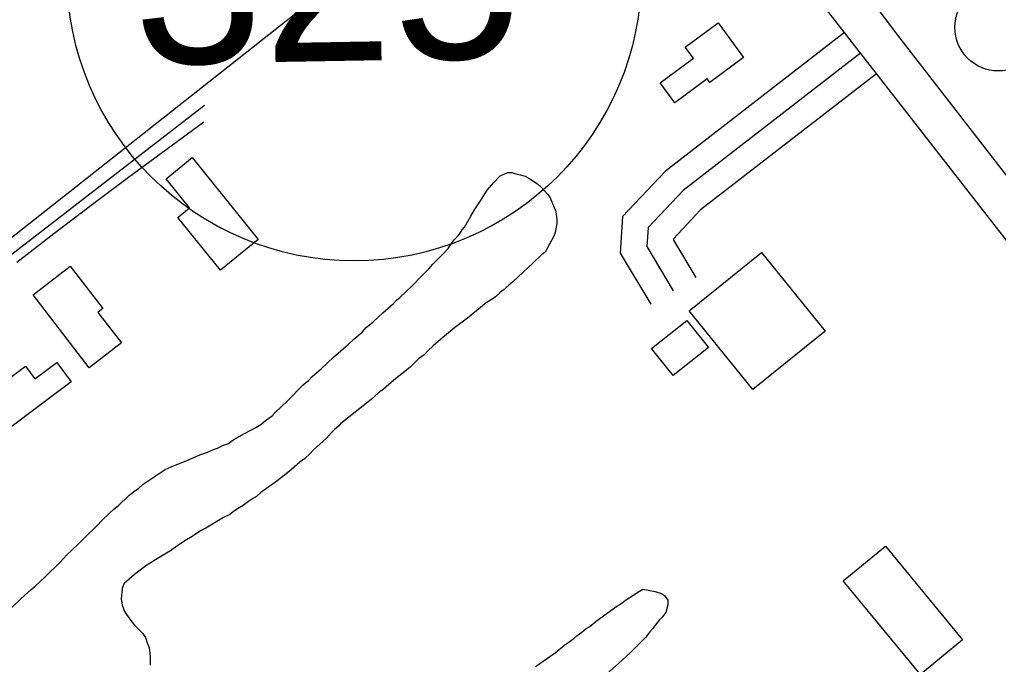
# Model space of a CAD drawing. Extents: x 3887375 to 3925618, y 296674 to 322633.
# Drawn here: x 3898902 to 3899464, y 304655 to 305025 of the extents above; entities that cross this region are included whole.
import ezdxf

# ---------------------------------------------------------------- set-up
doc = ezdxf.new("R2010")
doc.units = 0
for name, color, linetype in [('V-BLDG-OTLN', 7, 'Continuous'), ('V-LEVE-TOET', 7, 'Continuous'), ('V-RIVR-EDGE', 7, 'Continuous'), ('V-ROAD-CNTR', 7, 'Continuous'), ('V-ROAD-IDEN', 7, 'Continuous'), ('V-SITE-VEGE', 7, 'Continuous'), ('V-SURV-LINE', 7, 'Continuous'), ('V-TOPO-SHOR', 7, 'Continuous')]:
    doc.layers.add(name, color=color, linetype=linetype)

msp = doc.modelspace()

# ---------------------------------------------------------------- linework, layer by layer
at = {"layer": 'V-BLDG-OTLN'}
for points in [[(3899317.48, 305003.15), (3899298.1, 304988.87), (3899296.59, 304990.91), (3899277.9, 304977.14), (3899269.47, 304988.57), (3899288.64, 305002.7), (3899283.95, 305009.06), (3899302.85, 305022.99)], [(3899000.76, 304945.65), (3899038.72, 304898.59), (3899016.99, 304881.06), (3898992.57, 304911.33), (3898999.29, 304916.75), (3898985.75, 304933.54)], [(3899322.8, 304812.47), (3899286.29, 304857.68), (3899327.85, 304891.26), (3899364.37, 304846.05)], [(3898941.66, 304824.94), (3898909.41, 304866.83), (3898930.71, 304883.23), (3898949.42, 304858.94), (3898946.63, 304856.79), (3898960.18, 304839.2)], [(3899277.1, 304820.5), (3899264.65, 304836.1), (3899284.83, 304852.2), (3899297.27, 304836.6)], [(3898931.29, 304816.87), (3898877.16, 304776.54), (3898868.57, 304788.05), (3898872.67, 304791.1), (3898867.55, 304797.98), (3898904.97, 304825.86), (3898910.34, 304818.66), (3898922.96, 304828.06)], [(3899443.29, 304668.67), (3899419.04, 304648.73), (3899374.73, 304702.62), (3899398.98, 304722.56)]]:
    msp.add_lwpolyline(points, close=True, dxfattribs=at)
at = {"layer": 'V-LEVE-TOET'}
msp.add_lwpolyline([(3899779.41, 304538), (3899658.35, 304689.71), (3899546.05, 304835.45), (3899406.7, 305015.33), (3899300.13, 305156.6), (3899132.6, 305369.45), (3898973.31, 305572.76), (3898837.98, 305748.7), (3898685.62, 305942.06), (3898540.69, 306112.6), (3898424.48, 306234.02)], dxfattribs=at)
at = {"layer": 'V-RIVR-EDGE'}
for points in [[(3894498.05, 310522.42), (3894530.03, 310496.11), (3894553.78, 310474.69), (3894579.94, 310451.31), (3894614.83, 310419.17), (3894633.24, 310400.67), (3894662.79, 310372.43), (3894685.08, 310353.44), (3894692.35, 310347.11), (3894709.79, 310328.13), (3894746.59, 310285.3), (3894785.84, 310252.18), (3894809.57, 310225.9), (3894830.41, 310205.45), (3894852.71, 310189.85), (3894866.75, 310171.85), (3894915.18, 310120.25), (3894950.06, 310083.74), (3894971.37, 310062.81), (3894999, 310039.43), (3895025.16, 310017.03), (3895052.79, 309992.68), (3895092.99, 309952.27), (3895110.91, 309932.8), (3895141.44, 309903.1), (3895188.91, 309855.88), (3895222.82, 309821.31), (3895255.75, 309784.32), (3895319.22, 309722.49), (3895350.7, 309688.42), (3895358.44, 309676.26), (3895364.73, 309669.44), (3895374.92, 309663.11), (3895388.97, 309650.44), (3895410.77, 309628.05), (3895448.54, 309583.28), (3895480.52, 309554.06), (3895503.76, 309527.78), (3895533.8, 309499.54), (3895577.4, 309454.75), (3895606.95, 309425.54), (3895653.45, 309378.81), (3895685.92, 309349.1), (3895719.83, 309314.54), (3895749.38, 309285.81), (3895790.55, 309242.49), (3895837.06, 309195.75), (3895863.69, 309164.12), (3895900.02, 309127.61), (3895944.1, 309081.37), (3895955.73, 309070.65), (3895974.63, 309054.58), (3896002.25, 309033.14), (3896032.78, 309003.93), (3896062.81, 308972.29), (3896082.67, 308950.39), (3896119.48, 308911.93), (3896139.34, 308892.46), (3896151.96, 308889.51), (3896163.12, 308883.66), (3896167.95, 308873.93), (3896170.35, 308862.27), (3896184.39, 308844.27), (3896211.03, 308816.04), (3896224.12, 308810.18), (3896236.73, 308802.37), (3896249.8, 308786.8), (3896255.61, 308776.59), (3896270.64, 308766.35), (3896280.32, 308753.22), (3896295.82, 308737.15), (3896375.27, 308661.2), (3896425.17, 308610.08), (3896464.41, 308570.65), (3896519.63, 308515.64), (3896548.69, 308483.03), (3896563.22, 308467.45), (3896597.61, 308430.94), (3896635.89, 308396.37), (3896666.41, 308365.7), (3896681.42, 308349.64), (3896712.43, 308320.42), (3896746.34, 308287.31), (3896777.36, 308260.04), (3896801.58, 308235.7), (3896820.47, 308215.26), (3896842.76, 308195.29), (3896851.46, 308181.19), (3896882.46, 308148.57), (3896918.81, 308116.43), (3896962.9, 308074.56), (3896997.76, 308033.19), (3897029.24, 307998.63), (3897042.32, 307985), (3897083.5, 307945.57), (3897107.23, 307918.31), (3897123.21, 307898.85), (3897130, 307898.83), (3897142.13, 307892.97), (3897145.99, 307882.28), (3897149.85, 307874.01), (3897162.93, 307860.38), (3897188.6, 307833.12), (3897229.29, 307788.83), (3897267.56, 307752.31), (3897300.5, 307715.81), (3897334.4, 307680.27), (3897361.53, 307651.07), (3897384.78, 307628.19), (3897411.42, 307598.98), (3897445.81, 307563.45), (3897494.26, 307516.71), (3897543.17, 307462.68), (3897584.83, 307418.38), (3897609.05, 307394.04), (3897646.83, 307355.58), (3897678.81, 307323.94), (3897715.15, 307290.34), (3897751.96, 307253.34), (3897766.97, 307236.31), (3897837.68, 307158.43), (3897886.6, 307104.4), (3897936, 307048.43), (3897965.54, 307015.34), (3898010.59, 306970.06), (3898027.54, 306949.14), (3898044.99, 306935.98), (3898063.87, 306914.08), (3898089.05, 306882.46), (3898117.14, 306854.7), (3898160.23, 306801.18), (3898195.59, 306763.7), (3898235.79, 306719.89), (3898261.46, 306693.6), (3898297.3, 306650.78), (3898332.65, 306612.33), (3898369.94, 306568.04), (3898397.54, 306534.95), (3898422.23, 306505.75), (3898462.9, 306455.14), (3898495.34, 306417.18), (3898521.97, 306382.15), (3898601.37, 306284.34), (3898652.22, 306228.37), (3898693.37, 306177.28), (3898729.68, 306130.57), (3898777.13, 306074.12), (3898825.55, 306014.26), (3898848.79, 305986.04), (3898903.98, 305917.43), (3898957.25, 305854.65), (3898984.35, 305818.16), (3899049.73, 305744.67), (3899107.84, 305679.45), (3899129.14, 305651.72), (3899142.69, 305630.31), (3899156.24, 305611.83), (3899175.12, 305587.98), (3899224.03, 305529.59), (3899255.99, 305493.57), (3899288.9, 305449.3), (3899312.61, 305415.24), (3899375.55, 305336.9), (3899410.9, 305296.02), (3899442.85, 305252.24), (3899470.43, 305211.86), (3899531.42, 305133.52), (3899579.35, 305071.24), (3899616.14, 305025.99), (3899647.13, 304986.09), (3899690.7, 304931.1), (3899729.41, 304876.62), (3899753.62, 304846.93), (3899770.56, 304821.64), (3899817.5, 304755.48), (3899845.56, 304713.16), (3899868.3, 304677.16), (3899889.6, 304650.4), (3899911.39, 304623.64), (3899955.44, 304569.14), (3899987.39, 304526.81), (3900012.56, 304494.21), (3900025.63, 304476.21), (3900037.24, 304456.75), (3900061.94, 304431.93), (3900070.67, 304424.13), (3900074.53, 304414.41), (3900074.99, 304404.21), (3900073.03, 304397.9), (3900071.55, 304388.68), (3900071.54, 304383.82), (3900075.9, 304378.96), (3900087.05, 304374.07), (3900096.26, 304367.74), (3900108.39, 304362.37), (3900117.11, 304353.6), (3900140.84, 304326.35), (3900165.54, 304299.09), (3900226.07, 304227.55), (3900277.87, 304164.29), (3900319.98, 304105.91), (3900352.41, 304062.61), (3900384.36, 304023.2), (3900411.47, 303988.16), (3900438.1, 303954.1), (3900462.8, 303926.85), (3900556.24, 303812.49), (3900597.89, 303762.85), (3900633.71, 303716.63), (3900652.59, 303691.33), (3900701.96, 303626.62), (3900774.57, 303530.77), (3900849.12, 303437.34), (3900903.35, 303371.16), (3900928.05, 303343.42), (3900948.87, 303317.63), (3901001.17, 303258.26), (3901038.95, 303216.88), (3901074.78, 303173.09), (3901092.2, 303147.31), (3901171.6, 303050.47), (3901205, 303008.62), (3901238.41, 302968.23), (3901274.74, 302927.83), (3901303.3, 302893.77), (3901343.98, 302847.53), (3901366.73, 302816.4), (3901404.5, 302770.17), (3901454.38, 302715.17), (3901507.18, 302659.19), (3901551.73, 302608.09), (3901584.66, 302570.61), (3901650.02, 302491.29), (3901680.99, 302443.62), (3901717.76, 302388.17), (3901785.52, 302298.16), (3901789.55, 302293.3)], [(3898708.87, 302236.39), (3898709.22, 302238.47), (3898711.01, 302244.5), (3898716.01, 302254.08), (3898716.03, 302260.47), (3898716.76, 302269.71), (3898720.69, 302277.51), (3898724.27, 302289.93), (3898724.65, 302300.59), (3898728.59, 302311.95), (3898739.26, 302321.15), (3898749.94, 302328.23), (3898765.58, 302333.17), (3898799.69, 302337.7), (3898827.05, 302338.7), (3898841.26, 302339.37), (3898841.96, 302339.02), (3898844.08, 302333.68), (3898850.12, 302331.18), (3898855.8, 302331.52), (3898860.07, 302333.29), (3898863.63, 302339.67), (3898870.4, 302348.18), (3898879.66, 302358.1), (3898895.33, 302374.76), (3898904.61, 302391.08), (3898906.05, 302396.76), (3898905.34, 302398.54), (3898897.88, 302398.55), (3898890.79, 302403.54), (3898885.84, 302413.15), (3898885.85, 302419.54), (3898888.73, 302432.68), (3898891.22, 302435.87), (3898894.43, 302437.99), (3898903.31, 302440.1), (3898912.2, 302441.85), (3898918.6, 302444.32), (3898923.22, 302447.51), (3898926.43, 302452.83), (3898928.23, 302463.48), (3898929.37, 302491.54), (3898928.01, 302514.99), (3898926.24, 302517.83), (3898916.67, 302527.45), (3898913.84, 302533.14), (3898912.8, 302540.96), (3898913.18, 302553.74), (3898914.27, 302562.98), (3898915.72, 302575.76), (3898918.93, 302578.24), (3898921.77, 302579.3), (3898927.47, 302586.39), (3898927.48, 302589.23), (3898924.72, 302620.85), (3898924.4, 302635.41), (3898919.11, 302653.54), (3898914.86, 302657.46), (3898909.19, 302661.03), (3898905.65, 302666.01), (3898902.46, 302670.28), (3898897.49, 302671.36), (3898889.67, 302671.02), (3898886.13, 302674.58), (3898884.72, 302679.91), (3898884.74, 302687.37), (3898885.82, 302691.99), (3898890.45, 302697.3), (3898898.64, 302705.45), (3898898.64, 302707.59), (3898898.3, 302711.85), (3898889.1, 302725.37), (3898857.25, 302775.89), (3898839.55, 302800.44), (3898823.99, 302825.7), (3898812.31, 302844.55), (3898795.32, 302869.82), (3898763.11, 302914.3), (3898749.31, 302934.58), (3898731.27, 302966.59), (3898711.82, 302999.68), (3898694.49, 303033.82), (3898673.27, 303067.97), (3898661.24, 303090.38), (3898652.75, 303102.12), (3898640, 303118.14), (3898620.89, 303145.54), (3898573.09, 303209.59), (3898542.64, 303249.45), (3898469, 303346.25), (3898433.94, 303390.38), (3898408.08, 303419.57), (3898376.91, 303453.4), (3898329.06, 303496.5), (3898283.71, 303543.85), (3898258.92, 303575.53), (3898244.41, 303594.74), (3898205.82, 303647.05), (3898188.13, 303676.58), (3898174.68, 303696.15), (3898144.95, 303737.43), (3898117.34, 303777.64), (3898041.58, 303881.19), (3898010.79, 303925.31), (3897979.99, 303967.3), (3897955.21, 304004.31), (3897936.81, 304029.93), (3897924.05, 304044.17), (3897897.82, 304065.54), (3897831.89, 304120.76), (3897790.07, 304158.16), (3897770.93, 304177.04), (3897739.77, 304214.77), (3897722.78, 304239.67), (3897695.88, 304279.52), (3897692.35, 304286.99), (3897691.29, 304292.32), (3897691.3, 304295.88), (3897690.6, 304299.07), (3897682.79, 304301.93), (3897679.26, 304309.05), (3897659.45, 304343.91), (3897631.51, 304390.86), (3897588.35, 304462.72), (3897569.94, 304489.05), (3897535.24, 304530.7), (3897488.84, 304585.52), (3897439.95, 304637.5), (3897387.13, 304682.03), (3897357.85, 304706.08)]]:
    msp.add_spline(points, degree=3, dxfattribs=at)
at = {"layer": 'V-ROAD-CNTR'}
for points in [[(3900007.64, 304176.71), (3899734.07, 304548.61), (3899476.37, 304888.03), (3899114.85, 305351.75), (3898676.43, 305915.91)], [(3899375.44, 305017.57), (3899272.58, 304937.88), (3899247.96, 304911.79), (3899246.65, 304890.88), (3899264.16, 304861.41)], [(3899384.62, 305005.71), (3899282.69, 304926.73), (3899262.59, 304905.44), (3899261.91, 304894.56), (3899277.05, 304869.07)], [(3899393.81, 304993.85), (3899292.8, 304915.59), (3899277.22, 304899.08), (3899277.17, 304898.24), (3899289.95, 304876.73)], [(3898636.01, 304659.25), (3898657.84, 304688.78), (3898690.82, 304726.6), (3898735.67, 304765.56), (3899007.84, 304975.87)], [(3898900.08, 304885.64), (3898921.3, 304902.09), (3898942.65, 304918.38), (3898964.14, 304934.48), (3898985.75, 304950.41), (3899007.5, 304966.16)]]:
    msp.add_lwpolyline(points, dxfattribs=at)
at = {"layer": 'V-ROAD-IDEN'}
msp.add_circle((3899093.82, 305051.36), 165, dxfattribs=at)
msp.add_circle((3899093.82, 305051.36), 165, dxfattribs=at)
at = {"layer": 'V-SITE-VEGE'}
for points in [[(3898958.34, 304745.93), (3898964.15, 304751.33), (3898967.85, 304754.31), (3898969.97, 304755.66), (3898972.61, 304758.1), (3898980.56, 304763.52), (3898983.47, 304765.42), (3898985.32, 304766.51), (3898988.77, 304768.14), (3898994.88, 304770.61), (3898997.27, 304771.44), (3898999.4, 304772.53), (3899003.12, 304773.91), (3899005.24, 304775), (3899009.22, 304776.38), (3899012.94, 304778.02), (3899015.33, 304778.85), (3899018.78, 304780.48), (3899021.17, 304781.31), (3899024.62, 304783.75), (3899030.71, 304787.29), (3899037.34, 304790.56), (3899040.26, 304792.46), (3899042.9, 304794.62), (3899046.61, 304797.33), (3899048.45, 304799.22), (3899055.58, 304805.97), (3899064.55, 304815.14), (3899067.72, 304817.84), (3899069.56, 304819.73), (3899075.12, 304824.59), (3899081.98, 304831.07), (3899090.43, 304838.37), (3899093.6, 304841.34), (3899098.35, 304845.39), (3899100.73, 304848.09), (3899104.69, 304851.33), (3899110.24, 304856.46), (3899116.31, 304861.87), (3899118.16, 304863.75), (3899120.01, 304865.38), (3899127.14, 304872.12), (3899131.88, 304876.98), (3899136.63, 304881.83), (3899139, 304884.53), (3899143.49, 304889.11), (3899145.34, 304890.73), (3899147.71, 304893.43), (3899151.12, 304898.27), (3899152.97, 304900.16), (3899154.28, 304901.77), (3899155.86, 304904.19), (3899157.17, 304905.8), (3899160.84, 304911.98), (3899162.93, 304915.74), (3899166.34, 304920.85), (3899170.27, 304927.03), (3899173.96, 304931.34), (3899177.65, 304935.11), (3899179.78, 304936.2), (3899182.17, 304937.03), (3899184.3, 304937.05), (3899186.71, 304936.28), (3899189.39, 304935.78), (3899192.06, 304935.01), (3899194.21, 304933.96), (3899199.04, 304930.55), (3899200.93, 304928.97), (3899204.98, 304924.48), (3899206.34, 304922.62), (3899209.63, 304914.66), (3899210.21, 304910.13), (3899210.23, 304907.99), (3899209.23, 304902.65), (3899208.45, 304900.51), (3899203.48, 304891.38), (3899201.37, 304889.76), (3899196.62, 304885.17), (3899185, 304874.37), (3899182.62, 304872.48), (3899179.45, 304869.51), (3899177.6, 304868.15), (3899174.96, 304865.72), (3899173.11, 304864.36), (3899169.66, 304862.19), (3899158.82, 304853.54), (3899151.42, 304847.85), (3899146.92, 304844.07), (3899143.48, 304841.36), (3899139.26, 304837.58), (3899136.09, 304834.61), (3899133.98, 304832.45), (3899130.81, 304830.02), (3899128.96, 304828.39), (3899125.79, 304825.16), (3899116.54, 304817.85), (3899110.73, 304812.72), (3899107.81, 304810.55), (3899103.59, 304806.77), (3899086.14, 304792.97), (3899084.82, 304791.36)], [(3899084.82, 304791.36), (3899082.44, 304789.46), (3899080.86, 304787.84), (3899077.96, 304784.61), (3899070.3, 304777.59), (3899068.45, 304775.7), (3899065.29, 304772.73), (3899062.64, 304770.83), (3899057.89, 304766.51), (3899054.71, 304764.08), (3899049.42, 304759.75), (3899040.16, 304753.24), (3899037.78, 304751.08), (3899035.93, 304750), (3899033.02, 304748.1), (3899030.1, 304745.93), (3899027.72, 304744.57), (3899024.54, 304742.4), (3899022.43, 304740.78), (3899018.71, 304738.87), (3899008.64, 304732.89), (3899005.46, 304731.25), (3899000.69, 304727.99), (3898997.51, 304726.09), (3898991.95, 304722.56), (3898988.25, 304719.85), (3898982.68, 304716.59), (3898974.2, 304711.16), (3898967.59, 304706.28), (3898961.51, 304700.88), (3898960.48, 304698.2), (3898960.01, 304692.06), (3898960.58, 304688.87), (3898961.69, 304685.41), (3898963.04, 304683.29), (3898964.94, 304680.65), (3898967.65, 304677.21), (3898969.8, 304675.1), (3898972.23, 304672.46), (3898973.86, 304670.07), (3898974.96, 304666.89), (3898976.06, 304664.23), (3898976.65, 304659.17), (3898976.7, 304654.1)], [(3898858.29, 304651.45), (3898865.16, 304657.93), (3898866.74, 304659.28), (3898874.13, 304666.29), (3898882.32, 304673.59), (3898891.56, 304681.96), (3898902.39, 304692.22), (3898908.2, 304697.62), (3898910.58, 304699.51), (3898916.38, 304704.91), (3898925.09, 304713.55), (3898928.52, 304717.32), (3898935.12, 304723.53), (3898938.81, 304727.3), (3898946.2, 304734.32), (3898948.84, 304737.29), (3898953.06, 304741.34), (3898955.7, 304743.77), (3898958.34, 304745.93)], [(3899197.87, 304653.36), (3899209.25, 304661.22), (3899214.8, 304665.82), (3899217.18, 304667.45), (3899220.09, 304669.61), (3899221.94, 304671.24), (3899224.59, 304673.13), (3899226.97, 304675.29), (3899229.09, 304676.39), (3899232.79, 304679.36), (3899244.7, 304688.03), (3899246.82, 304689.12), (3899249.73, 304691.55), (3899254.5, 304694.54), (3899257.67, 304696.71), (3899259.53, 304697.8), (3899262.73, 304697.3), (3899266.74, 304696.54), (3899270.23, 304695.25), (3899272.11, 304694.2), (3899274, 304691.56), (3899274.03, 304688.89), (3899272.75, 304684.34), (3899270.65, 304681.65), (3899269.06, 304680.03), (3899267.48, 304678.15), (3899265.38, 304675.19), (3899263.54, 304673.3), (3899261.17, 304670.07), (3899252.99, 304661.71), (3899249.82, 304659.01), (3899245.86, 304655.23), (3899230.01, 304641.18)]]:
    msp.add_lwpolyline(points, dxfattribs=at)
at = {"layer": 'V-SURV-LINE'}
msp.add_circle((3899463.85, 305020.42), 25, dxfattribs=at)
at = {"layer": 'V-TOPO-SHOR'}
msp.add_lwpolyline([(3899246.29, 305167.48), (3899090.17, 305052.23), (3898878.63, 304885.29), (3898698.4, 304743.85), (3898649.58, 304704.95)], dxfattribs=at)

# ---------------------------------------------------------------- texts
at = {"layer": 'V-ROAD-IDEN'}
msp.add_text('325', height=100, rotation=0.9856, dxfattribs=at).set_placement((3898967.54, 304999.18))

doc.saveas('drawing.dxf')
